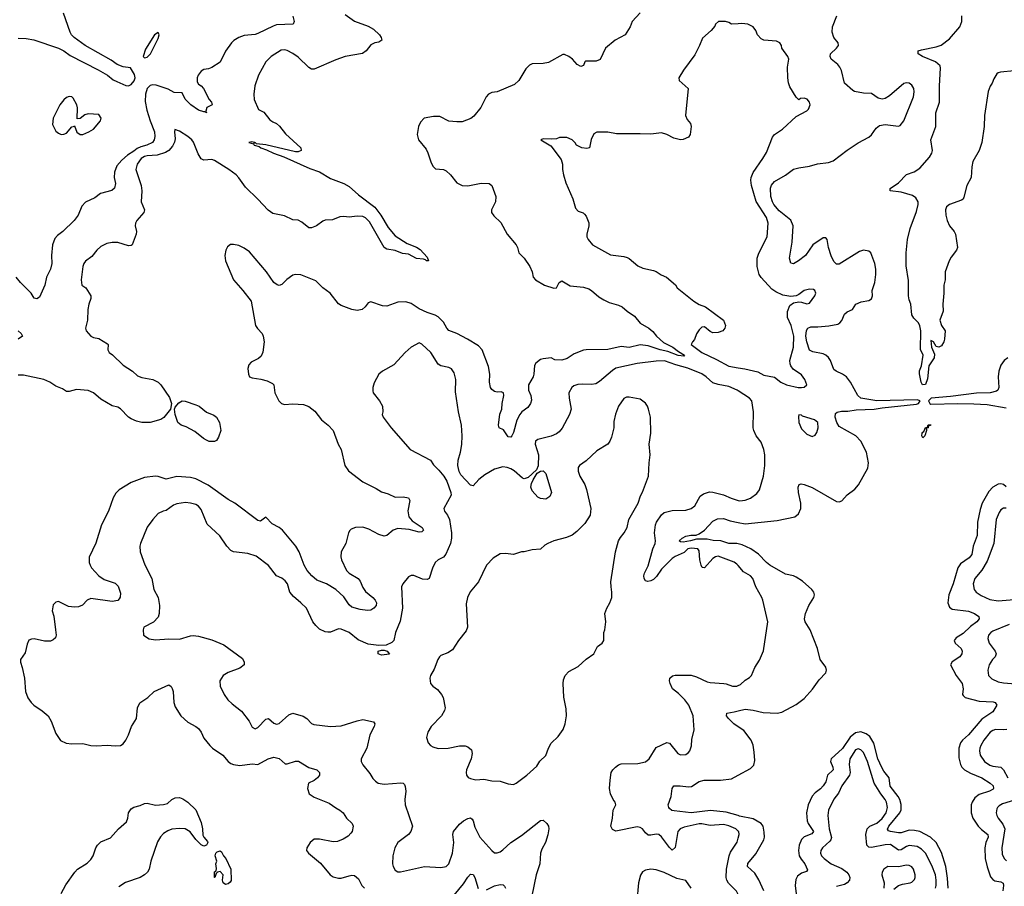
# Model space of a CAD drawing. Header units: inches. Extents: x 1473912 to 1647258, y 640388 to 773423.
# Tile 271 of 420: x 1524662 to 1531976, y 712784 to 719222. Entities that reach past the tile are written whole.
import ezdxf

# ---------------------------------------------------------------- set-up
doc = ezdxf.new("R2010")
doc.units = ezdxf.units.IN
doc.header["$MEASUREMENT"] = 0
doc.layers.add('B5721', color=7, linetype='Continuous')
doc.layers.add('B5731', color=7, linetype='Continuous')

msp = doc.modelspace()

# ---------------------------------------------------------------- linework, layer by layer
at = {"layer": 'B5721', "color": 5}
for points, elevation in [([(1526691.3, 719248.7), (1526702, 719210), (1526694, 719190), (1526570, 719183.5), (1526544.6, 719175.4), (1526430, 719119.1), (1526410, 719112.4), (1526330, 719105.4), (1526290, 719089.7), (1526252.2, 719067.8), (1526235.8, 719050), (1526191.5, 718988.5), (1526150, 718906.6), (1526090, 718866.6), (1526063.8, 718856.2), (1526030, 718853), (1526010, 718840.5), (1525988, 718810), (1525981.5, 718790), (1525981.4, 718761.4), (1525990, 718743.8), (1526010.2, 718730.2), (1526028.4, 718710), (1526070.4, 718630.4), (1526086, 718610), (1526090.8, 718590), (1526050.9, 718569.1), (1526043.6, 718543.6), (1526050.3, 718529.7), (1526038.6, 718538.6), (1526030, 718537), (1525990, 718549.9), (1525932.8, 718590), (1525890, 718632.7), (1525870, 718679.6), (1525810, 718681.7), (1525765.8, 718705.8), (1525676, 718736), (1525650, 718739), (1525630, 718732.7), (1525617.7, 718722.3), (1525608.3, 718710), (1525595.6, 718670), (1525594.6, 718614.6), (1525606.4, 718550), (1525630.5, 718470), (1525664.1, 718390), (1525665.8, 718354.2), (1525661.5, 718330), (1525648.5, 718310), (1525606.7, 718290), (1525561.7, 718278.3), (1525534.9, 718265.1), (1525510, 718244.5), (1525463.2, 718216.8), (1525420.6, 718179.4), (1525384.2, 718135.8), (1525367.2, 718090), (1525364.9, 718050), (1525373.8, 718006.2), (1525366, 717970), (1525345.5, 717954.5), (1525261, 717930), (1525221.1, 717898.9), (1525150, 717865.6), (1525123, 717837), (1525095.8, 717770), (1525067.6, 717730), (1524982.2, 717650), (1524941.8, 717618.2), (1524923.5, 717596.5), (1524905.3, 717550), (1524897.3, 717470), (1524900.4, 717410), (1524892, 717370), (1524861.6, 717310), (1524848, 717250), (1524810, 717161.2), (1524790, 717149), (1524770, 717154), (1524746, 717190), (1524667, 717270), (1524636, 717310)], 660), ([(1524650, 719085.4), (1524710, 719083.9), (1524768, 719072), (1524950.2, 719010), (1524990, 718990.1), (1525036.3, 718956.3), (1525244.2, 718850), (1525313.9, 718810), (1525356.7, 718776.7), (1525382.9, 718762.9), (1525450, 718733.4), (1525470, 718732.1), (1525490, 718741.2), (1525513, 718767), (1525519.9, 718790), (1525516, 718816), (1525483.9, 718863.9), (1525430, 718872.3), (1525386.9, 718890), (1525341.2, 718921.2), (1525148, 719030), (1525067.6, 719090), (1525047.5, 719110), (1525037.7, 719130), (1524986.4, 719270)], 660), ([(1527080.5, 719260.5), (1527150, 719210.4), (1527250, 719173.7), (1527290, 719152), (1527334.3, 719110), (1527347.2, 719090), (1527352.7, 719070), (1527330, 719055.8), (1527301, 719050), (1527270, 719035.6), (1527235.5, 718990), (1527209, 718971), (1527080.7, 718950), (1527010, 718924.1), (1526850, 718854), (1526830, 718855.8), (1526810, 718866.3), (1526730, 718944.2), (1526692.1, 718972.1), (1526650, 718992.8), (1526630, 718997.4), (1526604.8, 718995.2), (1526530.5, 718950), (1526490.3, 718909.7), (1526435.8, 718810), (1526408.9, 718730), (1526402, 718670), (1526403.1, 718630), (1526436, 718556), (1526476, 718536), (1526519.6, 718479.6), (1526542.8, 718462.8), (1526570.5, 718450.5), (1526592.5, 718432.5), (1526635.3, 718375.3), (1526749.2, 718270), (1526751.8, 718250), (1526730, 718241.5), (1526710, 718240.2), (1526490, 718291.7), (1526421, 718301), (1526410, 718309), (1526402, 718302), (1526409.2, 718310), (1526386.2, 718313.8), (1526363, 718310), (1526399.9, 718299.9), (1526403.7, 718290), (1526439.7, 718279.7), (1526453.4, 718270), (1526495.7, 718255.7), (1526548.1, 718230), (1526623.8, 718203.8), (1526816.6, 718116.6), (1526890, 718091.8), (1526970, 718042), (1527070, 718004.2), (1527110, 717982.3), (1527180, 717920), (1527300.2, 717830), (1527344.3, 717770), (1527399, 717679), (1527450, 717617.6), (1527540.7, 717560.7), (1527610, 717531.7), (1527636, 717516), (1527690, 717458.8), (1527698, 717430), (1527684, 717430), (1527677.5, 717437.5), (1527662.5, 717442.5), (1527610, 717449), (1527550, 717479.4), (1527506.1, 717486.1), (1527450, 717506.6), (1527390, 717518.7), (1527370, 717529.2), (1527260.2, 717720.2), (1527230.3, 717750.3), (1527210, 717760.4), (1527170, 717763.1), (1527110, 717755), (1527070, 717760.3), (1527041.2, 717758.8), (1526985.4, 717734.6), (1526930, 717732), (1526913.7, 717726.3), (1526866, 717690), (1526830, 717674.8), (1526810, 717676.4), (1526757.6, 717717.6), (1526730, 717732.5), (1526690, 717735.7), (1526630, 717764.4), (1526543.4, 717783.4), (1526506.9, 717806.9), (1526430.9, 717890), (1526338.8, 717978.8), (1526290, 718048.7), (1526269.8, 718070), (1526216, 718110), (1526110, 718176.2), (1526090, 718182.9), (1526030, 718179.8), (1526010, 718187.6), (1525986.7, 718226.7), (1525951.9, 718311.9), (1525939.8, 718330), (1525910, 718355.6), (1525850, 718394.5), (1525814, 718406), (1525811.1, 718388.9), (1525817.2, 718337.2), (1525811.9, 718311.9), (1525797.9, 718282.1), (1525770, 718251.4), (1525743.9, 718236.1), (1525683.4, 718216.6), (1525610, 718211.6), (1525590, 718206.1), (1525563.5, 718190), (1525534.4, 718150), (1525523.5, 718110), (1525565, 717990), (1525569.5, 717950), (1525564.8, 717870), (1525589.1, 717810), (1525584, 717790), (1525532.6, 717730), (1525522.8, 717710), (1525519.6, 717690), (1525528.9, 717650), (1525526.3, 717630), (1525496.4, 717550), (1525490, 717544.2), (1525470, 717541.1), (1525390, 717566.2), (1525350, 717567.2), (1525310, 717558.9), (1525263.8, 717536.2), (1525235.2, 717510), (1525198, 717462), (1525151.8, 717428.2), (1525139.5, 717410), (1525131.5, 717388.5), (1525118.2, 717290), (1525124.6, 717250), (1525153.4, 717230), (1525190.3, 717170), (1525191.6, 717150), (1525174.3, 717110), (1525167.2, 717070), (1525164.9, 716990), (1525150.5, 716930), (1525156.3, 716910), (1525190.7, 716870), (1525210, 716860.3), (1525250, 716852.7), (1525315.1, 716815.1), (1525319.5, 716810), (1525317.4, 716770), (1525326.7, 716750), (1525351.7, 716731.7), (1525430, 716656.8), (1525499.6, 716610), (1525537.2, 716577.2), (1525570, 716564.6), (1525650, 716550.2), (1525690.4, 716530), (1525710.4, 716510), (1525775.8, 716415.8), (1525788.4, 716370), (1525782.7, 716330), (1525733, 716267), (1525710, 716251.9), (1525630.2, 716229.8), (1525570, 716230.8), (1525530, 716239.8), (1525490, 716257.3), (1525469.8, 716270), (1525410, 716332.1), (1525390, 716343.1), (1525350, 716354.8), (1525263.7, 716403.7), (1525210.3, 716450.3), (1525170, 716468.1), (1525084.4, 716475.6), (1525030, 716460.4), (1525010, 716461.1), (1524979.5, 716479.5), (1524930, 716499.1), (1524886, 716530), (1524842, 716550), (1524690, 716580.8), (1524650, 716581.2)], 680), ([(1529270, 719274), (1529210.8, 719210), (1529197.3, 719170), (1529160.7, 719110), (1529084.9, 719070), (1529014, 719010), (1528973.4, 718926.6), (1528945.1, 718914.9), (1528865.9, 718914.1), (1528859.1, 718910), (1528850, 718881.2), (1528830, 718874), (1528804.2, 718890), (1528769.7, 718930), (1528742.4, 718950), (1528710, 718964), (1528696.7, 718963.3), (1528590, 718905.6), (1528550, 718897.6), (1528470, 718895.1), (1528450, 718885.2), (1528422.8, 718857.2), (1528370.6, 718770), (1528338.5, 718741.5), (1528210, 718685.6), (1528170, 718681.6), (1528144.9, 718670), (1528126, 718650), (1528086.7, 718570), (1528035.1, 718504.9), (1528012.7, 718487.3), (1527950, 718464.7), (1527910, 718462.4), (1527850, 718469.6), (1527783.3, 718503.3), (1527735.8, 718504.2), (1527666, 718490), (1527639.9, 718460.1), (1527624, 718430), (1527615.5, 718370), (1527625.5, 718330), (1527680.4, 718260.4), (1527694.1, 718234.1), (1527718.5, 718158.5), (1527732.7, 718132.7), (1527750, 718114.9), (1527810, 718110.2), (1527830, 718099), (1527863.1, 718070), (1527908.2, 718010), (1527950, 717990.3), (1527990, 717987.6), (1528090, 718008.5), (1528150, 718005.5), (1528170.3, 717990.3), (1528199.3, 717910), (1528195.5, 717870), (1528166.8, 717810), (1528166.8, 717790), (1528184.1, 717764.1), (1528235.2, 717715.2), (1528282.8, 717630), (1528350.7, 717550), (1528360.7, 717530), (1528370.7, 717490), (1528410.3, 717450.3), (1528452.4, 717390), (1528468.5, 717350), (1528477.1, 717310), (1528493.7, 717290), (1528560.9, 717250), (1528630, 717227.1), (1528650.7, 717229.3), (1528670, 717270.4), (1528690, 717281.5), (1528750, 717245.6), (1528850, 717234.4), (1528890, 717221.7), (1528910.2, 717210.2), (1528963.1, 717163.1), (1529000.2, 717140.2), (1529040.6, 717120.6), (1529110, 717102.3), (1529138, 717090), (1529175.8, 717055.8), (1529230, 717019.1), (1529270, 716968.2), (1529334.8, 716930), (1529365.1, 716905.1), (1529393.7, 716870), (1529443.5, 716823.5), (1529514.9, 716790), (1529556.7, 716756.7), (1529600.4, 716730), (1529596.3, 716723.7), (1529552.4, 716727.6), (1529477.7, 716757.7), (1529419.7, 716770), (1529330, 716799.3), (1529270, 716808), (1529190, 716788.2), (1529130, 716795.4), (1529030, 716771.2), (1528870.3, 716769.7), (1528850, 716766), (1528781.1, 716738.9), (1528730, 716705.2), (1528690, 716694), (1528636.2, 716696.2), (1528610, 716709), (1528550, 716703.7), (1528530, 716697), (1528497.3, 716670), (1528485.7, 716654.3), (1528481.1, 716590), (1528475.3, 716570), (1528441.1, 716510), (1528442.6, 716470), (1528458, 716430), (1528464.5, 716395.5), (1528457.3, 716370), (1528437.7, 716342.3), (1528392, 716308), (1528376.5, 716290), (1528353.9, 716246.1), (1528330, 716155.3), (1528317.3, 716130), (1528310, 716121.2), (1528290, 716122.7), (1528255.1, 716175.1), (1528224, 716190), (1528219.3, 716210), (1528227.8, 716292.2), (1528244, 716330), (1528245.2, 716370), (1528258, 716430), (1528256, 716450), (1528238.4, 716458.4), (1528210, 716454.3), (1528190, 716459.1), (1528170, 716475.1), (1528159.8, 716490), (1528151.6, 716530), (1528153.5, 716590), (1528145.2, 716645.2), (1528096.3, 716770), (1528070, 716798.7), (1527989.1, 716849.1), (1527909.9, 716889.9), (1527850, 716914), (1527834.8, 716930), (1527810, 716975.4), (1527770, 717015.6), (1527747.7, 717027.7), (1527690, 717046.3), (1527630, 717075.3), (1527570, 717113.3), (1527530, 717125.3), (1527470, 717124.8), (1527390, 717093.7), (1527357.5, 717097.5), (1527270, 717126.6), (1527250, 717119.3), (1527228.4, 717090), (1527206.8, 717070), (1527170, 717063.1), (1527128.6, 717068.6), (1527050, 717099.5), (1527031.4, 717111.4), (1526967.3, 717190), (1526914.5, 717230), (1526861.5, 717281.5), (1526750, 717326), (1526710.4, 717329.6), (1526690, 717324.5), (1526646.6, 717293.4), (1526610, 717254), (1526590, 717248.7), (1526573.6, 717253.6), (1526549, 717270), (1526495.6, 717350), (1526370, 717496.9), (1526330, 717524.7), (1526290, 717544.7), (1526250, 717552.8), (1526228.9, 717551.1), (1526206.1, 717533.9), (1526192.7, 717510), (1526186.4, 717470), (1526190.6, 717430), (1526250.4, 717290), (1526320.5, 717210), (1526381, 717130), (1526414.4, 716950), (1526427.9, 716927.9), (1526462, 716890), (1526470.6, 716870), (1526477.3, 716830), (1526467.5, 716752.5), (1526456.8, 716723.2), (1526435.9, 716704.1), (1526381.1, 716678.9), (1526363, 716657), (1526357.3, 716630), (1526360.5, 716590), (1526368.4, 716570), (1526390, 716560.5), (1526452.3, 716552.3), (1526500.5, 716540.5), (1526540.5, 716520.5), (1526550.6, 716510), (1526558.4, 716450), (1526587.7, 716390), (1526606.8, 716370), (1526630, 716362.4), (1526690, 716368.4), (1526770, 716363), (1526810, 716348.2), (1526855.1, 716315.1), (1526904, 716250), (1526954, 716210), (1526990.4, 716170.4), (1527028.3, 716068.3), (1527050.3, 716030.3), (1527077, 715910), (1527104.9, 715870), (1527210, 715789.2), (1527310, 715740.2), (1527350, 715714.6), (1527400.3, 715700.3), (1527450, 715676), (1527510, 715678.5), (1527551.3, 715671.3), (1527559, 715650), (1527545.9, 715574.1), (1527553.8, 715530), (1527578.2, 715498.2), (1527652.9, 715450), (1527661.1, 715430), (1527650, 715416.9), (1527630, 715414.8), (1527554, 715434), (1527470, 715442.6), (1527435.8, 715430), (1527390, 715391.1), (1527370, 715386.2), (1527330, 715398.3), (1527256.7, 715436.7), (1527210, 715450.9), (1527156.3, 715450), (1527123.9, 715436.1), (1527113.6, 715426.4), (1527103.6, 715410), (1527083.6, 715330), (1527050.9, 715269.1), (1527047.5, 715232.5), (1527052.7, 715210), (1527090, 715129.4), (1527110, 715110.1), (1527175.2, 715070), (1527191.8, 715050), (1527210, 715004.9), (1527230, 714973.1), (1527286.4, 714930), (1527303.1, 714910), (1527312.2, 714890), (1527310, 714869.3), (1527293.4, 714850), (1527270, 714834.7), (1527246.6, 714833.4), (1527190, 714841), (1527130, 714857.5), (1527110, 714874.8), (1527070, 714934), (1527010, 714989.8), (1526940.5, 715030), (1526870, 715059.1), (1526831.8, 715090), (1526798.5, 715130), (1526775, 715170), (1526738.2, 715270), (1526713.5, 715310), (1526614.3, 715430), (1526589.8, 715449.8), (1526536.6, 715476.6), (1526490, 715527), (1526450, 715497.2), (1526430, 715501.2), (1526259, 715630), (1526210, 715656.9), (1526063, 715763), (1525970, 715811.7), (1525930, 715820.3), (1525830, 715827.6), (1525750, 715809.8), (1525690, 715829.7), (1525670, 715832), (1525590, 715822), (1525490, 715784.5), (1525400.7, 715730), (1525375.1, 715704.9), (1525357.1, 715670), (1525322, 715570), (1525268.4, 715470), (1525226.9, 715333.1), (1525179.1, 715230), (1525178, 715190), (1525185.5, 715170), (1525195.8, 715150), (1525250, 715091.3), (1525290, 715063), (1525370, 715036.5), (1525393.2, 715013.2), (1525410, 714962), (1525409.1, 714930.9), (1525401.3, 714918.7), (1525390, 714907.1), (1525350, 714900.2), (1525190, 714922.7), (1525163.1, 714910), (1525127.5, 714872.5), (1525098.7, 714861.3), (1525070, 714858.2), (1525023.3, 714863.3), (1524950, 714899.5), (1524930, 714895.1), (1524910, 714874), (1524902.6, 714830), (1524914.4, 714790), (1524928.8, 714690), (1524932.2, 714650), (1524927.3, 714630), (1524910, 714615.1), (1524890, 714606), (1524845.3, 714605.3), (1524770, 714621.3), (1524750, 714620.7), (1524730, 714612.7), (1524716.3, 714583.7), (1524701.6, 714518.4), (1524666.8, 714470), (1524666.8, 714450), (1524680.7, 714410), (1524697.3, 714330), (1524704, 714230), (1524723.4, 714183.4), (1524746, 714150), (1524766, 714130), (1524830, 714088), (1524873.4, 714050), (1524895.5, 714010), (1524930, 713918.8), (1524966, 713866), (1525006.6, 713846.6), (1525050, 713841.6), (1525130, 713845.7), (1525190, 713830.3), (1525230, 713826.5), (1525312.8, 713832.8), (1525371.7, 713828.3), (1525410, 713830.4), (1525430, 713842.4), (1525450, 713870.4), (1525470.6, 713910), (1525492.2, 713970), (1525529, 714030), (1525537, 714110), (1525553.9, 714146.1), (1525613.3, 714186.7), (1525660.5, 714230), (1525770, 714280.7), (1525788.3, 714268.3), (1525794.7, 714254.7), (1525801.1, 714230), (1525807.1, 714150), (1525816.3, 714116.3), (1525858, 714050), (1525910, 714002.6), (1525970, 713972.3), (1525990, 713956.1), (1526009.2, 713930), (1526030, 713884.4), (1526073.7, 713830), (1526094, 713810), (1526170, 713757.7), (1526211.8, 713710), (1526230, 713696.1), (1526250, 713687.8), (1526297.8, 713682.2), (1526390, 713694.7), (1526430, 713688.9), (1526508.1, 713731.9), (1526550, 713743.5), (1526590, 713734), (1526634.9, 713694.9), (1526650, 713692.6), (1526710, 713714.3), (1526733.6, 713713.6), (1526810, 713667.7), (1526870, 713648.2), (1526888.2, 713630), (1526888.5, 713610), (1526873.7, 713590), (1526850, 713571.2), (1526806.7, 713550), (1526799.6, 713510), (1526811.4, 713471.4), (1526850, 713445.4), (1526962, 713402), (1527010, 713366), (1527041, 713350), (1527066, 713330), (1527090.7, 713290.7), (1527131.3, 713250), (1527138.8, 713230), (1527130.6, 713190), (1527122, 713178), (1527103, 713157), (1527065.2, 713134.8), (1527022.4, 713117.6), (1526990, 713113.8), (1526890, 713134.6), (1526850, 713133.8), (1526819.5, 713110), (1526795.8, 713070), (1526793, 713050), (1526807.7, 713030), (1526896.5, 712956.5), (1526967.3, 712870), (1526990, 712854), (1527030, 712843.8), (1527050, 712844.4), (1527110, 712862.7), (1527130, 712866.5), (1527150, 712863.6), (1527179.5, 712839.5), (1527203.7, 712790), (1527223, 712770)], 720), ([(1530000, 719192.6), (1529950, 719189), (1529930, 719202), (1529906, 719210), (1529854, 719210), (1529832, 719190), (1529825.4, 719174.6), (1529798.8, 719141.2), (1529734.9, 719085.1), (1529713, 719030), (1529678.3, 718961.7), (1529591.9, 718848.1), (1529558.4, 718790), (1529561.3, 718770), (1529627, 718710), (1529609, 718510), (1529619.7, 718479.7), (1529644.9, 718450), (1529650.5, 718430), (1529642, 718370), (1529630.5, 718350), (1529590, 718332.6), (1529570, 718330.9), (1529521.3, 718341.3), (1529469.6, 718370), (1529430, 718381.6), (1529350, 718371.1), (1529270, 718375.6), (1529130, 718373.2), (1529094.6, 718374.6), (1529030, 718388), (1528950, 718388), (1528926.4, 718373.6), (1528907.1, 718332.9), (1528896, 718270), (1528875.5, 718264.5), (1528838, 718270), (1528798, 718290), (1528788.4, 718308.4), (1528766, 718330), (1528727.3, 718347.3), (1528672.7, 718347.3), (1528650, 718338), (1528610, 718335.3), (1528550, 718338), (1528534, 718330), (1528606.4, 718286.4), (1528684.1, 718184.1), (1528693.4, 718150), (1528693.4, 718110), (1528700.5, 718070), (1528719.1, 718010), (1528770, 717892), (1528790, 717822), (1528810, 717801), (1528846.8, 717786.8), (1528858, 717778), (1528870, 717762), (1528890, 717712), (1528890.7, 717690), (1528874, 717630), (1528874, 717610), (1528884, 717590), (1528917.3, 717550), (1529050, 717474.9), (1529150, 717463), (1529174.6, 717454.6), (1529190, 717447.7), (1529254.7, 717394.7), (1529290, 717375.5), (1529370, 717358), (1529390, 717350.5), (1529426.3, 717326.3), (1529466.8, 717310), (1529533.4, 717253.4), (1529546.8, 717230), (1529670.4, 717130), (1529710, 717105.3), (1529756, 717090), (1529890.6, 716990), (1529906, 716950), (1529901, 716930), (1529884.7, 716910), (1529850, 716899.3), (1529810, 716896), (1529790, 716905.2), (1529750, 716941.2), (1529730, 716937.2), (1529710, 716919), (1529690, 716889), (1529673.8, 716846.2), (1529658.8, 716830), (1529650.7, 716810), (1529729.4, 716750), (1529838.7, 716698.7), (1529930, 716647.4), (1530000, 716637.1)], 740), ([(1524650, 716911.3), (1524674, 716890), (1524682, 716870), (1524651.3, 716848.7)], 660), ([(1530000, 716465.2), (1529992.7, 716470), (1529930, 716496.9), (1529850, 716511.4), (1529810, 716523.4), (1529760.5, 716570), (1529730, 716590.8), (1529625.7, 716634.3), (1529537.4, 716657.4), (1529453.1, 716686.9), (1529390, 716684.2), (1529250, 716668.6), (1529090, 716632.3), (1529064.5, 716615.5), (1528970, 716533.6), (1528942.5, 716517.5), (1528910, 716511.8), (1528845, 716515), (1528808.4, 716511.6), (1528779, 716501), (1528764.4, 716490), (1528742, 716450), (1528743.1, 716410), (1528759.6, 716330), (1528746.7, 716290), (1528692.5, 716187.5), (1528670, 716159.3), (1528650, 716144.8), (1528610, 716127.1), (1528510, 716104.5), (1528493.4, 716090), (1528490.3, 716070), (1528515.2, 715990), (1528512.5, 715907.5), (1528502.2, 715877.8), (1528439.6, 715820.4), (1528410, 715811.2), (1528396.2, 715816.2), (1528336.4, 715870), (1528310, 715886), (1528284.2, 715895.8), (1528250, 715900.5), (1528190, 715882), (1528118, 715842), (1528072.9, 715807.1), (1528030, 715758), (1528010, 715763.7), (1527940.1, 715840.1), (1527926.6, 715866.6), (1527916.9, 715910), (1527918, 715950), (1527935.4, 716010), (1527945.4, 716065.4), (1527949.6, 716130.4), (1527943.1, 716210), (1527921.6, 716310), (1527898.3, 716458.3), (1527900.7, 716550), (1527890, 716599.3), (1527869.6, 716629.6), (1527850, 716638), (1527790, 716649.6), (1527770, 716662), (1527716.2, 716750), (1527650, 716812.7), (1527630, 716822.7), (1527570, 716789.5), (1527525.5, 716750), (1527442, 716658), (1527356, 716610), (1527330, 716589), (1527295.2, 716524.8), (1527284.9, 716490), (1527284.1, 716464.1), (1527287.7, 716450), (1527335.5, 716390), (1527356.4, 716350), (1527359.3, 716310), (1527354.9, 716290), (1527361.6, 716270), (1527420.5, 716190), (1527563, 716030), (1527714, 715950), (1527735.9, 715915.9), (1527776.4, 715876.4), (1527812.2, 715832.2), (1527834.6, 715794.6), (1527865.7, 715710), (1527867, 715690), (1527812.4, 715590), (1527817.6, 715570), (1527840.2, 715540.2), (1527854.9, 715510), (1527869.4, 715410), (1527869.3, 715370.7), (1527861.5, 715330), (1527828.7, 715251.3), (1527810, 715228.4), (1527770, 715208.2), (1527748.9, 715190), (1527728.4, 715148.4), (1527704, 715070), (1527690, 715063), (1527654.6, 715065.4), (1527590, 715092), (1527570, 715093.2), (1527550, 715082.7), (1527507.9, 715032.1), (1527498.9, 715010), (1527505.8, 714850), (1527487.2, 714752.8), (1527453.8, 714670), (1527440.9, 714610), (1527425.9, 714594.1), (1527383.7, 714576.3), (1527330, 714572.5), (1527250, 714582), (1527176.2, 714616.2), (1527109.4, 714670), (1527050, 714695.1), (1527030, 714695.6), (1526970, 714673), (1526950, 714671.2), (1526930, 714674), (1526890, 714693.6), (1526861.1, 714721.1), (1526840.5, 714750), (1526791.5, 714850), (1526751.5, 714890), (1526695.8, 714935.8), (1526668, 714968), (1526651, 715030), (1526634.6, 715054.6), (1526610, 715073.7), (1526570, 715091.5), (1526510, 715166.3), (1526417.5, 715237.5), (1526357, 715257), (1526250, 715269.7), (1526230, 715279.7), (1526201.3, 715310), (1526148.5, 715388.5), (1526055.5, 715475.5), (1526010, 715583.6), (1525990, 715608.2), (1525970, 715621), (1525931.5, 715631.5), (1525894.2, 715634.2), (1525830, 715625.5), (1525805, 715615), (1525750, 715574.8), (1525726.8, 715570), (1525690, 715552.8), (1525650.2, 715509.8), (1525608.4, 715451.6), (1525558.9, 715330), (1525553.4, 715310), (1525556.5, 715270), (1525591.5, 715171.5), (1525644.2, 715070), (1525659.1, 714990), (1525691.8, 714930), (1525700.3, 714870), (1525698.4, 714810), (1525690, 714784), (1525654.9, 714745.1), (1525584.7, 714710), (1525578, 714690), (1525582, 714650), (1525623.5, 714623.5), (1525670, 714614.8), (1525770, 714623), (1525850, 714619.3), (1525930, 714644.4), (1525950, 714646.9), (1525990, 714642.4), (1526090, 714614), (1526178.5, 714578.5), (1526316.3, 714476.3), (1526330.4, 714450), (1526328.4, 714430), (1526296.5, 714403.5), (1526210, 714373.3), (1526174, 714350), (1526148, 714310), (1526150.5, 714270.5), (1526180.5, 714210), (1526208, 714170), (1526239.2, 714139.2), (1526310, 714084), (1526367.3, 714010), (1526390, 713966), (1526410, 713954), (1526430, 713963.8), (1526490, 714026.4), (1526510, 714030.6), (1526550, 713996.4), (1526570, 713989.2), (1526590, 713994.3), (1526662.1, 714057.9), (1526690, 714069.1), (1526767.6, 714047.6), (1526794, 714030), (1526830, 713993.4), (1526846.7, 713986.7), (1526970, 713970.3), (1527050, 713974.9), (1527170, 714014), (1527210, 714022.4), (1527290, 714006), (1527299.1, 713990), (1527294.4, 713970), (1527262.3, 713910), (1527240.8, 713810), (1527199.5, 713730), (1527198.4, 713710), (1527210, 713687.3), (1527262.6, 713622.6), (1527285.9, 713585.9), (1527304.2, 713564.2), (1527326, 713550), (1527370, 713542.4), (1527493.3, 713553.3), (1527510, 713550.4), (1527519.3, 713539.3), (1527526, 713526), (1527530.2, 713490.2), (1527522.7, 713430), (1527525.5, 713390), (1527579.5, 713230), (1527568.5, 713190), (1527550.4, 713170), (1527471.5, 713108.5), (1527449.4, 713070.6), (1527434.8, 713010), (1527431.1, 712951.1), (1527435.5, 712930), (1527450, 712903.1), (1527470, 712892.6), (1527490, 712892.2), (1527670, 712931.3), (1527790, 712923.6), (1527830, 712930.4), (1527850, 712950.7), (1527878.2, 713030), (1527886, 713110), (1527880.2, 713170), (1527885.7, 713190), (1527930, 713245.2), (1527958, 713270), (1527990, 713287.9), (1528010, 713291.4), (1528023.6, 713283.6), (1528031.1, 713271.1), (1528043.2, 713223.2), (1528080.9, 713150), (1528170, 713048.7), (1528190, 713033.4), (1528210, 713031.6), (1528230, 713039), (1528250, 713053.8), (1528310, 713109.1), (1528390, 713160.2), (1528530, 713273.4), (1528550, 713275.3), (1528578.7, 713250), (1528590.4, 713230), (1528593.7, 713210), (1528586.4, 713166.4), (1528569, 713110), (1528541.2, 713058.8), (1528531, 713030), (1528525.4, 712950), (1528498.2, 712870), (1528466.3, 712713.7)], 740), ([(1530000, 715166.6), (1529990, 715178.3), (1529970, 715193.3), (1529850, 715236.1), (1529830, 715232.5), (1529810, 715218.3), (1529750, 715149.8), (1529732.7, 715152.7), (1529723.9, 715170), (1529714.2, 715210), (1529710, 715276.9), (1529698.9, 715290), (1529650, 715297.1), (1529626.3, 715290), (1529597.2, 715262.8), (1529530, 715233.4), (1529510, 715220.3), (1529430, 715139.3), (1529393.5, 715086.5), (1529370, 715063.7), (1529350, 715052.8), (1529328.4, 715048.4), (1529310, 715054), (1529300.4, 715070), (1529298.7, 715090), (1529303.5, 715110), (1529330, 715164.4), (1529366.5, 715290), (1529382.3, 715330), (1529384.4, 715350), (1529377.8, 715410), (1529384.9, 715470), (1529392.5, 715490), (1529430, 715543.6), (1529450, 715561.3), (1529510, 715576.1), (1529610, 715579.2), (1529649.8, 715590.2), (1529676.4, 715610), (1529716.8, 715683.2), (1529740.9, 715699.1), (1529785.7, 715714.3), (1529810, 715713.4), (1529891.5, 715691.5), (1529946.6, 715666.6), (1530000, 715651.4)], 740), ([(1530000, 715329.1), (1529990, 715331.9), (1529930, 715331.2), (1529870, 715350.6), (1529812.3, 715352.3), (1529770, 715361.9), (1529690, 715363.4), (1529645.5, 715350), (1529590, 715340.9), (1529570, 715342.3), (1529559.7, 715350), (1529582.6, 715370), (1529610, 715384.1), (1529647.5, 715392.5), (1529686.9, 715393.1), (1529710, 715402.6), (1529749.8, 715430.2), (1529810, 715496.4), (1529846.4, 715513.6), (1529890, 715515.5), (1529940.1, 715500.1), (1530000, 715487.4)], 720), ([(1530000, 713193), (1529982.9, 713210), (1529930, 713233.2), (1529890, 713242.2), (1529790, 713236.3), (1529730, 713248.2), (1529710, 713247.5), (1529597, 713223), (1529568.6, 713211.4), (1529551.9, 713190), (1529530, 713073.2), (1529510, 713053), (1529490, 713071), (1529430, 713151.1), (1529410, 713169.7), (1529390, 713172.4), (1529350, 713162.6), (1529330, 713164), (1529310, 713180.5), (1529288.2, 713210), (1529270, 713221.2), (1529250, 713224.6), (1529090, 713194.5), (1529065.1, 713205.1), (1529052.3, 713230), (1529065.6, 713290), (1529071.3, 713348.7), (1529089.3, 713390), (1529086, 713410), (1529070, 713429.2), (1529049.6, 713470), (1529043.6, 713510), (1529047.7, 713572.3), (1529055.1, 713630), (1529067, 713650), (1529087.3, 713670), (1529110, 713686.7), (1529130, 713694.6), (1529255.1, 713695.1), (1529311.7, 713708.3), (1529339.2, 713730), (1529390, 713814.6), (1529470, 713853), (1529490, 713847.3), (1529550, 713770.7), (1529570, 713760.4), (1529610, 713763.8), (1529630, 713777.3), (1529639.5, 713790), (1529651.5, 713828.5), (1529654.8, 713874.8), (1529673, 713947), (1529665, 714050), (1529631.5, 714130), (1529604.1, 714170), (1529556.3, 714216.3), (1529511.5, 714250), (1529494, 714290), (1529489.5, 714310), (1529492.7, 714330), (1529511.6, 714348.4), (1529530, 714353.4), (1529650, 714351.7), (1529690, 714340.2), (1529770, 714304), (1529790, 714299), (1529891.6, 714291.6), (1529910, 714288.9), (1529958, 714270), (1529990, 714270.3), (1530000, 714275.1)], 740), ([(1530000, 713968.3), (1529968, 713990), (1529927.6, 714030), (1529912, 714050), (1529915.3, 714070), (1529970, 714079), (1530000, 714086.8)], 720), ([(1530000, 713308.9), (1529910, 713334.3), (1529794.1, 713345.9), (1529650, 713329.5), (1529524.4, 713344.4), (1529507.4, 713347.4), (1529490, 713362.7), (1529483.7, 713370), (1529479.3, 713390), (1529500.7, 713450), (1529509.5, 713510.5), (1529522, 713530), (1529568.5, 713531.5), (1529630, 713522.7), (1529653.4, 713526.6), (1529710, 713563.6), (1529746.5, 713573.5), (1529867.7, 713572.3), (1529950, 713582.7), (1530000, 713609.9)], 720), ([(1524970, 712730.3), (1525005.2, 712794.8), (1525071.6, 712890), (1525092, 712910), (1525163.7, 712956.3), (1525190, 712983.1), (1525207, 713010), (1525227.3, 713070), (1525239.2, 713090), (1525265, 713115), (1525336.6, 713143.4), (1525397.1, 713210), (1525456.1, 713263.9), (1525465.2, 713290), (1525470.5, 713330), (1525490, 713359), (1525510, 713371.8), (1525555.7, 713384.3), (1525590, 713400.3), (1525610, 713401.7), (1525670, 713386.7), (1525729.5, 713390.5), (1525760.1, 713399.9), (1525792.1, 713427.9), (1525818, 713442), (1525850, 713444.9), (1525874.4, 713434.4), (1525910, 713408), (1525970.9, 713350.9), (1526010, 713257.3), (1526019.8, 713210), (1526023.4, 713163.4), (1526029.2, 713149.2), (1526056.9, 713116.9), (1526058.5, 713110), (1526050.2, 713090), (1526030, 713083.1), (1526010, 713091.3), (1525970, 713132.4), (1525928.5, 713188.5), (1525890.6, 713210.6), (1525850, 713213.3), (1525792.5, 713207.5), (1525762.8, 713197.2), (1525730, 713176.5), (1525707.8, 713152.2), (1525685.9, 713114.1), (1525635.5, 712970), (1525622.7, 712910), (1525612, 712890), (1525590.2, 712870), (1525556, 712850), (1525447, 712813), (1525399.3, 712780.7)], 680), ([(1530000, 712722.3), (1529987.3, 712747.3), (1529927.7, 712807.7), (1529914.2, 712830), (1529909.8, 712850), (1529912.5, 712910), (1529932.8, 713010), (1529943.2, 713036.8), (1529991.9, 713111.9), (1530000, 713140.5)], 740), ([(1527890, 712717.8), (1527958.3, 712801.7), (1527990, 712852.2), (1528010, 712873), (1528031.2, 712871.2), (1528042.6, 712850), (1528067.3, 712767.3)], 720), ([(1529649.8, 712769.8), (1529610, 712826.6), (1529543, 712843), (1529450, 712886.6), (1529390, 712905.1), (1529350, 712911.1), (1529310, 712904.5), (1529289, 712891), (1529273.3, 712866.7), (1529258.3, 712810), (1529246, 712670)], 760), ([(1528130, 712758.3), (1528190, 712787), (1528230, 712797.6), (1528254, 712794), (1528264.1, 712784.1), (1528270.3, 712770.3)], 720)]:
    msp.add_lwpolyline(points, dxfattribs=dict(at, elevation=elevation))
for points, elevation in [([(1525690, 719127), (1525663.1, 719110), (1525597.1, 719002.9), (1525578.4, 718950), (1525590, 718939.5), (1525610, 718944.7), (1525633.5, 718970), (1525690, 719083.7), (1525697.2, 719110)], 660), ([(1525030, 718651.9), (1525010, 718643.5), (1524990, 718627.6), (1524959.3, 718590), (1524911, 718490), (1524904.9, 718444.9), (1524930, 718394.9), (1524950, 718378.3), (1524970, 718370.3), (1524990, 718372), (1525010, 718380.5), (1525050, 718426), (1525068.9, 718431.1), (1525070, 718434), (1525086, 718386), (1525110, 718368.8), (1525130, 718370.4), (1525176, 718390), (1525209.2, 718410), (1525262, 718470), (1525268, 718490), (1525250, 718518), (1525170, 718522.7), (1525145.2, 718514.8), (1525110, 718488.7), (1525090, 718486), (1525092.5, 718567.5), (1525085.6, 718590), (1525059.6, 718639.6), (1525048.5, 718648.5)], 660), ([(1526110, 716089.3), (1526070.3, 716089.7), (1526050, 716097.6), (1526027.3, 716110), (1525963.7, 716163.7), (1525897.6, 716197.6), (1525861.6, 716210), (1525836.8, 716230), (1525815.9, 716290), (1525810.9, 716329.1), (1525816.6, 716343.4), (1525843.9, 716376.1), (1525869.7, 716390.3), (1525890, 716388.5), (1525970, 716361.7), (1525996.3, 716350), (1526050, 716307.7), (1526104.1, 716284.1), (1526122.8, 716270), (1526146, 716230), (1526156, 716170), (1526139.8, 716120.2), (1526124.7, 716095.3)], 680), ([(1529190, 716418), (1529170, 716417), (1529150, 716409.3), (1529110.4, 716350), (1529087.7, 716292.3), (1529076.1, 716236.1), (1529074.4, 716190), (1529059, 716121), (1529044.9, 716090), (1529030, 716069.4), (1528950, 716018.4), (1528870, 715944.5), (1528821, 715910), (1528810, 715895.3), (1528810.8, 715869.2), (1528822.4, 715830), (1528859.1, 715770), (1528872.4, 715732.4), (1528904.2, 715590), (1528899.2, 715540.8), (1528860.5, 715479.5), (1528801, 715419), (1528766.3, 715393.7), (1528724.8, 715375.2), (1528631, 715350), (1528584.7, 715330), (1528562, 715318), (1528530, 715289.3), (1528470, 715284), (1528410, 715269.2), (1528390, 715269), (1528330, 715249), (1528270, 715257), (1528230, 715254.5), (1528178.4, 715221.6), (1528130, 715169.3), (1528070, 715047), (1528009.1, 714970.9), (1527988.5, 714930), (1527978.3, 714881.7), (1527988.4, 714710), (1527979.2, 714680.8), (1527922, 714610), (1527878, 714542), (1527842.7, 714517.3), (1527790, 714498), (1527779.3, 714490), (1527767, 714470), (1527742, 714398), (1527713.4, 714350), (1527708.2, 714330), (1527713.4, 714290), (1527730, 714270.7), (1527766.4, 714246.4), (1527796, 714210), (1527807.1, 714187.1), (1527822.8, 714110), (1527818.8, 714090), (1527794.8, 714050), (1527719.3, 713970), (1527692.7, 713930), (1527683, 713890), (1527696.3, 713850), (1527714, 713830), (1527730, 713820.4), (1527770, 713808.7), (1527846, 713810), (1527930, 713827.7), (1527970, 713827.3), (1527990, 713820.7), (1528017.6, 713797.6), (1528023.8, 713770), (1528015.8, 713730), (1527980.4, 713650), (1527978, 713630), (1527982, 713610), (1527993, 713593), (1528010, 713584), (1528050, 713575.5), (1528110, 713578.9), (1528170, 713567.9), (1528230, 713564.9), (1528290, 713544.9), (1528330, 713540.7), (1528350, 713550.7), (1528429.2, 713610), (1528502.7, 713677.3), (1528527.1, 713712.9), (1528570, 713756), (1528589.6, 713810), (1528610, 713846.8), (1528662, 713898), (1528698.7, 713950), (1528714.7, 713990), (1528723.6, 714050), (1528722, 714102), (1528703.5, 714190), (1528698.7, 714290), (1528701.7, 714318.3), (1528715.1, 714350), (1528741, 714379), (1528810, 714417.3), (1528869.7, 714470.3), (1528926, 714510), (1528954.8, 714565.2), (1528990, 714591), (1529000.9, 714610), (1529002, 714670), (1529009.4, 714690), (1529016.2, 714750), (1529009.6, 714810), (1529023.6, 714850), (1529046.6, 714890), (1529059.7, 714930), (1529061.7, 714970), (1529054.8, 715010), (1529054.3, 715045.7), (1529088, 715270), (1529111.1, 715350), (1529124.7, 715375.3), (1529153, 715410), (1529174.7, 715450), (1529186.3, 715510), (1529256.3, 715630), (1529273.9, 715686.1), (1529288.3, 715711.7), (1529333.6, 715830), (1529338, 715930), (1529346, 715990), (1529338, 716070), (1529349.5, 716150), (1529347.3, 716270), (1529334, 716330), (1529325.1, 716350), (1529310, 716372.3), (1529270, 716402)], 760), ([(1528570, 715659.7), (1528530, 715663.9), (1528510, 715674), (1528470, 715722.2), (1528459.6, 715750), (1528464, 715776), (1528475.8, 715804.2), (1528506.2, 715853.8), (1528530, 715867.3), (1528549.8, 715870.2), (1528570.1, 715850.1), (1528612.2, 715710), (1528599.3, 715680.7)], 740), ([(1527350, 714502), (1527326, 714510), (1527324, 714530), (1527350, 714538.8), (1527370, 714538.8), (1527392, 714530), (1527410, 714509.3)], 740), ([(1526190, 712797.2), (1526174, 712810), (1526168.7, 712830), (1526173.2, 712870), (1526150, 712894), (1526131.6, 712888.4), (1526122, 712878), (1526112, 712850), (1526108, 712850), (1526110, 712892), (1526122, 712898), (1526123.1, 712916.9), (1526119.3, 712950), (1526125.2, 712970), (1526114.7, 713010), (1526118, 713030), (1526130, 713040.3), (1526150, 713048.2), (1526160.9, 713040.9), (1526176.3, 713010), (1526193, 712990), (1526230.6, 712910), (1526232.1, 712827.9), (1526225.2, 712814.8), (1526210, 712801.2)], 680)]:
    msp.add_lwpolyline(points, close=True, dxfattribs=dict(at, elevation=elevation))
at = {"layer": 'B5731', "color": 5}
for points, elevation in [([(1530000, 715487.4), (1530050, 715476.8), (1530290, 715502.5), (1530421.2, 715530), (1530447, 715550), (1530464.7, 715590), (1530464.4, 715630), (1530446.9, 715710), (1530444.2, 715750), (1530451.6, 715768.4), (1530467, 715773), (1530490, 715770.2), (1530550, 715747.3), (1530730, 715642), (1530750, 715640.4), (1530770, 715648), (1530808.5, 715691.5), (1530866.6, 715733.4), (1530894.2, 715765.8), (1530961.7, 715890), (1530968.5, 715930), (1530952.3, 716010), (1530911.7, 716090), (1530874, 716130), (1530750, 716200.6), (1530732.7, 716230), (1530719.8, 716270), (1530723.5, 716296.5), (1530734.5, 716305.5), (1530766.5, 716313.5), (1530814.7, 716314.7), (1530876.4, 716323.6), (1531010, 716329.1), (1531070, 716339.1), (1531325.1, 716365.1), (1531339.5, 716370), (1531351.3, 716390), (1531330, 716398.1), (1531030.3, 716390.3), (1530911.6, 716411.6), (1530889.2, 716429.2), (1530834, 716530), (1530803.9, 716570), (1530775.4, 716590), (1530726.3, 716610), (1530710, 716624), (1530686.1, 716690), (1530670, 716712.5), (1530650, 716729.3), (1530630, 716738.7), (1530553.6, 716753.6), (1530528, 716768), (1530508.1, 716828.1), (1530502.5, 716870), (1530507.6, 716912.4), (1530516.9, 716930), (1530539.6, 716940.4), (1530590, 716939.8), (1530672.7, 716947.3), (1530738.7, 716961.3), (1530754.3, 716970), (1530770, 716988.5), (1530790, 717033.7), (1530810, 717051.5), (1530849.5, 717070), (1530873, 717110), (1530913, 717127), (1530970, 717136.2), (1530990.5, 717149.5), (1530996.4, 717170), (1530995.1, 717210), (1531014, 717270), (1531022.5, 717330), (1531022, 717370), (1531014.2, 717410), (1530985.6, 717490), (1530970, 717503), (1530930, 717511.1), (1530899.4, 717500.6), (1530750, 717405.1), (1530730, 717407), (1530710, 717426.6), (1530690, 717469.2), (1530669.7, 717530), (1530660.7, 717590), (1530650, 717602), (1530630, 717601.6), (1530554, 717550), (1530499.5, 717470), (1530447.7, 717430), (1530410, 717407.6), (1530390, 717413.2), (1530381.1, 717450), (1530399.8, 717570), (1530408.5, 717690), (1530390, 717733.2), (1530303.4, 717803.4), (1530263.8, 717850), (1530253.3, 717870), (1530242.5, 717910), (1530240.5, 717970), (1530246, 717994), (1530270, 718020.7), (1530352, 718068), (1530410, 718112.2), (1530450, 718122.9), (1530530, 718135), (1530589, 718151), (1530670, 718160.2), (1530706, 718174), (1530810, 718254), (1530890, 718307.6), (1530970, 718350.2), (1530990, 718367.7), (1531024.3, 718415.7), (1531050, 718436.3), (1531090, 718442.6), (1531189.8, 718430.2), (1531203.1, 718436.9), (1531230, 718470.3), (1531302, 718650), (1531307.5, 718687.5), (1531303.4, 718710), (1531290, 718736), (1531270, 718750.7), (1531250, 718753.7), (1531230, 718748.2), (1531123.1, 718656.9), (1531090, 718637.3), (1531070, 718632.3), (1531039.4, 718639.4), (1530990, 718674.8), (1530930, 718677.3), (1530864.2, 718690), (1530850, 718697.1), (1530789.9, 718749.9), (1530766.1, 718846.1), (1530754.5, 718870), (1530738.9, 718890), (1530689.8, 718929.8), (1530683, 718950), (1530684.2, 718970), (1530729.8, 719010), (1530745, 719030), (1530742.5, 719050), (1530710.9, 719090.9), (1530697.3, 719130), (1530700.7, 719170), (1530731.3, 719250)], 720), ([(1532050, 718842.7), (1531948.2, 718831.8), (1531931.7, 718828.3), (1531919.9, 718820.1), (1531897.3, 718782.7), (1531886, 718750), (1531870.6, 718729.4), (1531857.3, 718690), (1531829.2, 718510), (1531827.2, 718430), (1531809.5, 718310), (1531790.5, 718249.5), (1531743.3, 718170), (1531735, 718130), (1531730.2, 718049.8), (1531698.7, 717990), (1531676.2, 717903.8), (1531670.4, 717890), (1531657.6, 717882.4), (1531569.5, 717850.5), (1531547.9, 717832.1), (1531540.6, 717810), (1531541.4, 717770), (1531550.9, 717730.9), (1531570, 717690.4), (1531603, 717650), (1531613, 717630), (1531627.7, 717530), (1531622, 717510), (1531581.8, 717458.2), (1531567, 717430), (1531538, 717350), (1531537.3, 717290), (1531527.7, 717250), (1531528.2, 717190), (1531520.4, 717110), (1531522, 717058), (1531498, 716990), (1531510.9, 716950.9), (1531537.3, 716910), (1531533, 716850), (1531527.3, 716830), (1531510, 716799), (1531490, 716788.7), (1531470, 716795.3), (1531450, 716828), (1531430, 716838), (1531434.8, 716790), (1531456.7, 716736.7), (1531456.3, 716710), (1531416.4, 716650), (1531404.9, 716555.1), (1531390, 716513.2), (1531368, 716510), (1531358.7, 716530), (1531347.5, 716592.5), (1531347.3, 716612.7), (1531360.7, 716650), (1531374, 716730), (1531352.5, 716772.5), (1531357.4, 716910), (1531348.5, 716948.5), (1531338.4, 716970), (1531304.2, 717004.2), (1531288.7, 717028.7), (1531282.6, 717110), (1531270, 717141.6), (1531264.7, 717170), (1531264.8, 717284.8), (1531246.2, 717393.8), (1531247.4, 717490), (1531258, 717590), (1531276.1, 717670), (1531323.6, 717796.4), (1531335.4, 717850), (1531335.2, 717870), (1531319.8, 717899.8), (1531295.4, 717915.4), (1531210, 717940.3), (1531128.7, 717950), (1531129, 717969), (1531189.8, 718010.2), (1531250, 718071.4), (1531307, 718093), (1531350, 718120.3), (1531420, 718200), (1531437.8, 718230), (1531442.7, 718250), (1531430.9, 718330), (1531466.7, 718430), (1531467.6, 718530), (1531495.5, 718610), (1531494.5, 718730), (1531503.3, 718863.3), (1531498.8, 718878.8), (1531466, 718910), (1531369.4, 718950), (1531337, 718970), (1531336, 718990), (1531360.4, 718999.6), (1531470, 719019.7), (1531506.6, 719033.4), (1531570, 719079.6), (1531644.8, 719170), (1531660.3, 719210), (1531660.6, 719250)], 680), ([(1530000, 716637.1), (1530049.7, 716629.7), (1530145.9, 716605.9), (1530190, 716581.3), (1530270, 716567.3), (1530317.3, 716530), (1530357.3, 716510), (1530444.7, 716490), (1530470, 716489.3), (1530490, 716493.4), (1530509.3, 716510), (1530495.1, 716550), (1530470, 716582.7), (1530406.9, 716626.9), (1530389.7, 716649.7), (1530384.9, 716664.9), (1530383.1, 716690), (1530410.4, 716789.6), (1530413.3, 716870), (1530393.9, 716950), (1530365.8, 717010), (1530365.4, 717054.6), (1530382.2, 717097.8), (1530410, 717119.5), (1530450, 717126), (1530470, 717124.6), (1530510, 717110.4), (1530530, 717115.5), (1530568.4, 717170), (1530577.4, 717190), (1530569.7, 717209.7), (1530557.8, 717217.8), (1530530, 717221.1), (1530490, 717209.7), (1530450, 717180.5), (1530429.2, 717170.8), (1530390, 717166.3), (1530330, 717176.5), (1530279.5, 717199.5), (1530250, 717220.4), (1530170, 717306.3), (1530154.5, 717330), (1530139.8, 717390), (1530141.3, 717450), (1530152.7, 717487.3), (1530214.7, 717610), (1530220.9, 717710), (1530210, 717753), (1530132.2, 717872.2), (1530097.7, 717990), (1530092.4, 718030), (1530094.8, 718050), (1530110, 718088), (1530183.5, 718190), (1530210, 718236.3), (1530253.3, 718350), (1530270, 718368.4), (1530329.4, 718410), (1530430, 718502.8), (1530510, 718544.7), (1530521.2, 718558.8), (1530533.2, 718590), (1530529.2, 718610), (1530511.1, 718631.1), (1530490, 718639.3), (1530463.5, 718636.5), (1530450, 718628), (1530430, 718648), (1530383.9, 718723.9), (1530373.1, 718753.1), (1530368, 718790), (1530366, 718870), (1530376.2, 718930), (1530367.6, 718950), (1530322.7, 719010), (1530321.2, 719030), (1530309.4, 719049.4), (1530283.7, 719063.7), (1530190, 719069.7), (1530170, 719079.5), (1530143.7, 719110), (1530130, 719142), (1530110, 719169), (1530070, 719189.2), (1530025.5, 719194.5), (1530000, 719192.6)], 740), ([(1532002.6, 716710), (1531974.3, 716690), (1531950, 716655.6), (1531935, 716610), (1531930.2, 716570), (1531935.2, 716490), (1531928.9, 716470), (1531917.1, 716462.9), (1531871, 716449), (1531770, 716448.4), (1531576.8, 716423.2), (1531432.4, 716410), (1531412.6, 716390), (1531423.6, 716370), (1531430, 716366.7), (1531630, 716371.7), (1531750, 716369.4), (1531850, 716362.3), (1531990, 716339.7)], 720), ([(1530000, 715651.4), (1530011.9, 715648.1), (1530050, 715652.4), (1530091.3, 715668.7), (1530136.9, 715703.1), (1530157.6, 715730), (1530187.1, 715830), (1530198, 715910), (1530197.6, 715990), (1530190.8, 716030), (1530170, 716083.7), (1530133.3, 716130), (1530116.3, 716170), (1530111.2, 716191.2), (1530112.4, 716310), (1530100.4, 716390), (1530083.5, 716410), (1530000, 716465.2)], 740), ([(1531990, 715752.8), (1531970, 715769.2), (1531950, 715775.2), (1531930, 715770.6), (1531890, 715748.2), (1531861.8, 715718.2), (1531812.2, 715630), (1531796.4, 715583.6), (1531776.1, 715490), (1531775.1, 715390), (1531745.6, 715310), (1531734.6, 715250), (1531715.1, 715224.9), (1531650, 715179.8), (1531631.4, 715150), (1531595.8, 715030), (1531563, 714950), (1531555.9, 714890), (1531570, 714858.7), (1531590, 714843.8), (1531710, 714827.3), (1531754, 714810), (1531787.7, 714787.7), (1531790.3, 714770), (1531772.7, 714750), (1531725, 714715), (1531670, 714662.6), (1531618, 714630), (1531603.8, 714610), (1531612.4, 714590), (1531654.6, 714550), (1531663.1, 714530), (1531661.1, 714510), (1531646.4, 714490), (1531588, 714452), (1531577.4, 714430), (1531618, 714350), (1531662.8, 714290), (1531670.2, 714250), (1531666.4, 714210), (1531670, 714201), (1531685.5, 714185.5), (1531790, 714160.1), (1531894.1, 714154.1), (1531909, 714149), (1531921.1, 714130), (1531890, 714079.2), (1531810, 714026), (1531711.1, 713908.9), (1531664.6, 713870), (1531650.9, 713850), (1531638, 713810), (1531638.5, 713738.5), (1531651, 713690), (1531662, 713670), (1531680.8, 713650), (1531724.2, 713624.2), (1531810.2, 713590), (1531871.8, 713550), (1531892.7, 713530), (1531897, 713510), (1531893.2, 713506.8), (1531866.7, 713490), (1531790, 713467.1), (1531757.8, 713442.2), (1531736.5, 713410), (1531729.3, 713390), (1531729.3, 713330), (1531742.7, 713290), (1531782.7, 713230), (1531806.1, 713206.1), (1531855, 713170), (1531855.5, 713150), (1531838.1, 713110), (1531830.6, 713070), (1531835.2, 712990), (1531848.3, 712928.3), (1531874.8, 712854.8), (1531890, 712833.4), (1531905.6, 712825.6), (1531950, 712818), (1531966.6, 712806.6), (1531970.2, 712790), (1531965.7, 712750)], 720), ([(1531990, 715593.5), (1531970, 715594.3), (1531950, 715579.7), (1531937.9, 715562.1), (1531915.1, 715510), (1531898.1, 715330), (1531850, 715200.5), (1531808.5, 715131.5), (1531756.5, 715070), (1531744.9, 715030), (1531752.4, 714990), (1531768.3, 714968.3), (1531804.1, 714944.1), (1531870, 714914), (1531930, 714903.6), (1532050, 714914.7)], 740), ([(1530000, 714086.8), (1530050, 714099.8), (1530110, 714093.7), (1530184.7, 714075.3), (1530290, 714070.4), (1530322.7, 714077.3), (1530430, 714133.4), (1530490, 714178), (1530550.8, 714249.2), (1530601.4, 714318.6), (1530649.6, 714370), (1530655.6, 714390), (1530650, 714412.7), (1530609.6, 714470), (1530588.2, 714550), (1530533.6, 714690), (1530497, 714750), (1530492, 714770), (1530498.9, 714810), (1530523.1, 714870), (1530560.5, 714930), (1530566.3, 714950), (1530562.4, 714970), (1530547.6, 714990), (1530476.9, 715050), (1530430, 715081.5), (1530410.5, 715090.5), (1530350, 715104), (1530235, 715170), (1530209.1, 715190), (1530150, 715251.5), (1530092.9, 715290), (1530030, 715320.8), (1530000, 715329.1)], 720), ([(1530000, 714275.1), (1530016.8, 714283.2), (1530050, 714315.8), (1530084.4, 714335.6), (1530098, 714350), (1530122.7, 714410), (1530157.1, 714462.9), (1530187.7, 714532.3), (1530218.5, 714750), (1530183.6, 714910), (1530176.2, 714930), (1530129.6, 715010), (1530108.2, 715070), (1530089.7, 715090), (1530039.9, 715119.9), (1530000, 715166.6)], 740), ([(1532011.8, 714728.2), (1531890, 714679.5), (1531875.8, 714670), (1531859.7, 714650), (1531854.2, 714625.8), (1531862.7, 714590), (1531907.9, 714530), (1531914.6, 714510), (1531908.8, 714490), (1531889.1, 714470), (1531864.2, 714430), (1531853.6, 714390), (1531859.6, 714350), (1531884.1, 714324.1), (1531930, 714303.8), (1531970, 714295.5), (1532090, 714284.8)], 740), ([(1530000, 713609.9), (1530090, 713658.7), (1530115.5, 713684.5), (1530122.3, 713717.7), (1530118.5, 713781.5), (1530110, 713832.7), (1530095.3, 713870), (1530040.7, 713940.7), (1530000, 713968.3)], 720), ([(1531558.9, 712770), (1531555.3, 712844.7), (1531542.6, 712930), (1531510, 713034.8), (1531469.5, 713109.5), (1531428.9, 713150), (1531350, 713191.3), (1531310, 713199.7), (1531270, 713199.9), (1531210, 713180.2), (1531190, 713180.9), (1531130, 713190.5), (1531116.5, 713196.5), (1531108.1, 713208.1), (1531117.8, 713230), (1531201.1, 713330), (1531209.1, 713350.9), (1531210, 713391.8), (1531199.3, 713430), (1531188.6, 713450), (1531128.8, 713528.8), (1531121.1, 713590), (1531080.5, 713640.5), (1531066.1, 713666.1), (1531037.9, 713730), (1531006.7, 713846.7), (1530976.1, 713896.1), (1530950, 713916.6), (1530910, 713930.8), (1530870, 713923.1), (1530830, 713891.2), (1530773.3, 713806.7), (1530690.7, 713730), (1530685, 713710), (1530702.8, 713670), (1530704.6, 713650), (1530663.5, 713610), (1530650, 713560.7), (1530631.8, 713530), (1530610, 713507.4), (1530570, 713477.4), (1530550, 713452.7), (1530519.6, 713390), (1530507.9, 713330), (1530511.1, 713271.1), (1530519.8, 713250), (1530559.2, 713190), (1530546.3, 713173.7), (1530490, 713150.5), (1530470, 713130.7), (1530453.3, 713090), (1530447.2, 713050), (1530453.3, 713010), (1530466, 712986), (1530495.2, 712950), (1530513.4, 712906.6), (1530506.7, 712893.3), (1530470, 712882), (1530440, 712860), (1530426.4, 712833.6), (1530422, 712790), (1530443.7, 712623.7)], 720), ([(1531994.6, 713950), (1531970, 713946.2), (1531910, 713948.5), (1531890, 713942.2), (1531870.6, 713929.4), (1531823.8, 713870), (1531800.7, 713830), (1531794.2, 713810), (1531791.3, 713790), (1531797, 713757), (1531830.2, 713710), (1531870, 713682.7), (1531890, 713676.1), (1531950, 713669.3), (1531970, 713650.2), (1532002.1, 713590)], 740), ([(1531464.1, 712770), (1531469.3, 712790.7), (1531470.4, 712830), (1531464, 712870), (1531437.9, 712937.9), (1531391.7, 713030), (1531361, 713061), (1531330, 713078.6), (1531270, 713085.9), (1531250, 713079.6), (1531210, 713054.9), (1531190, 713053.4), (1531130, 713093.4), (1531090, 713092.5), (1530990, 713071.9), (1530970, 713074.6), (1530954.6, 713090), (1530948.2, 713170), (1530958.3, 713210), (1530978, 713230), (1531030, 713252.1), (1531070, 713287.3), (1531099.9, 713330), (1531108.7, 713370), (1531101.1, 713410), (1531091.7, 713430), (1531059.9, 713470), (1531009.8, 713550), (1530960.5, 713710), (1530930, 713777.4), (1530910, 713798.5), (1530890, 713806), (1530870, 713796.8), (1530827.8, 713730), (1530822.7, 713690), (1530831.8, 713630), (1530825.4, 713610), (1530770.2, 713530), (1530744.2, 713475.8), (1530710, 713430.9), (1530670.9, 713350), (1530665.4, 713310), (1530674.6, 713210), (1530692.4, 713147.6), (1530688.7, 713130), (1530680.6, 713119.4), (1530624.9, 713070), (1530612.6, 713050), (1530610.2, 713030), (1530619, 713010), (1530637.7, 712990), (1530690, 712951), (1530770, 712916.1), (1530806.7, 712890), (1530822.1, 712870), (1530829.5, 712850), (1530825.9, 712830), (1530810.1, 712809.9), (1530790, 712797.4), (1530730, 712782.2)], 740), ([(1532140.9, 713450), (1531963.5, 713396.5), (1531937.9, 713382.1), (1531925.2, 713370), (1531921, 713359), (1531916.9, 713330), (1531921.8, 713310), (1531931.2, 713290), (1531966.5, 713246.5), (1531980.1, 713210), (1531957.6, 713070), (1531961.6, 713021.6), (1531974.9, 712990), (1531993.3, 712973.3)], 740), ([(1530190.6, 712750), (1530152, 712832), (1530122.7, 712882.7), (1530068.2, 712930), (1530070, 712952.6), (1530130, 713025.8), (1530190.5, 713130), (1530194.8, 713150), (1530193.2, 713186.8), (1530184.1, 713230), (1530170.8, 713250.8), (1530110, 713285.9), (1530010, 713306.1), (1530000, 713308.9)], 720), ([(1530000, 713140.5), (1530007.7, 713167.7), (1530003, 713190), (1530000, 713193)], 740), ([(1531156.2, 712763.8), (1531190, 712790.2), (1531219.2, 712800.8), (1531276, 712810), (1531290, 712815.6), (1531310, 712834), (1531314.6, 712850), (1531313.5, 712870), (1531301.7, 712910), (1531290, 712927.6), (1531270, 712938.5), (1531250, 712939.8), (1531190, 712929.8), (1531110, 712931), (1531080.5, 712910), (1531068.2, 712890), (1531066, 712870), (1531084.9, 712810), (1531081.1, 712770)], 760)]:
    msp.add_lwpolyline(points, dxfattribs=dict(at, elevation=elevation))
for points, elevation in [([(1530450, 716286), (1530446.4, 716273.6), (1530450.8, 716230), (1530470, 716182.8), (1530510, 716144), (1530550, 716126.8), (1530570, 716136), (1530584.1, 716155.9), (1530594, 716190), (1530592, 716230), (1530566, 716250), (1530477.5, 716277.5), (1530470, 716284)], 740), ([(1531370, 716115.3), (1531363.7, 716130), (1531367.3, 716150), (1531370, 716158), (1531378, 716162), (1531390, 716192), (1531406, 716194), (1531410, 716212), (1531430, 716212), (1531428, 716208), (1531412, 716208), (1531411, 716190), (1531394, 716186), (1531398.8, 716178.8), (1531397.3, 716170), (1531384.7, 716130)], 680)]:
    msp.add_lwpolyline(points, close=True, dxfattribs=dict(at, elevation=elevation))

doc.saveas('drawing.dxf')
